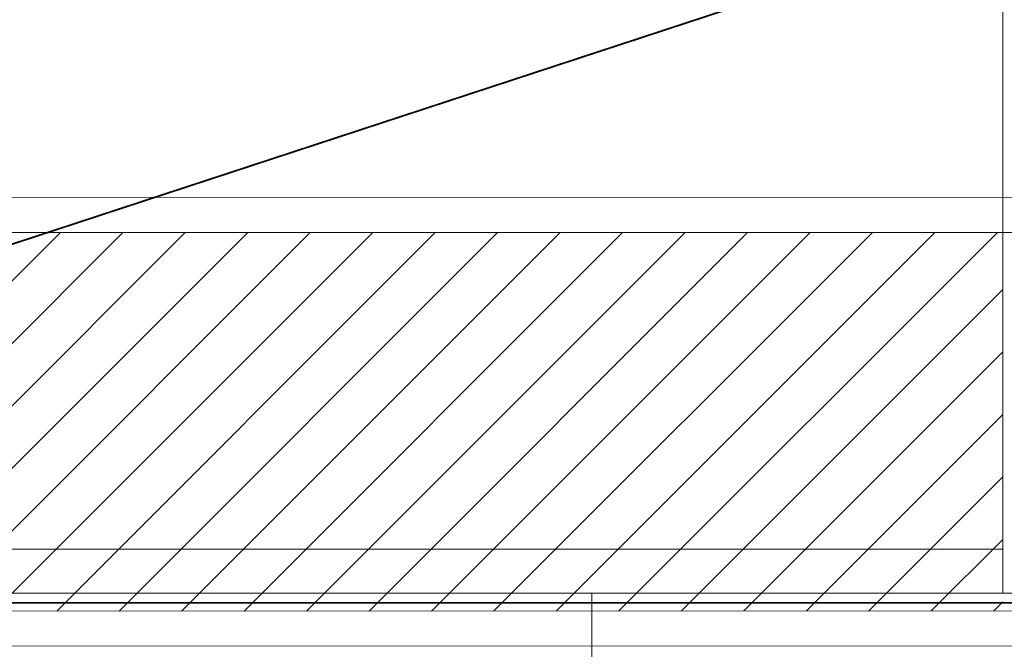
# Model space of a CAD drawing. Extents: x 3940905 to 4145695, y 925352 to 1109797.
# Tile 518 of 656: x 4010206 to 4010764, y 1099394 to 1099750. Entities that reach past the tile are written whole.
import ezdxf

# ---------------------------------------------------------------- set-up
doc = ezdxf.new("R2010")
doc.units = 0
doc.header["$LTSCALE"] = 750
doc.header["$MEASUREMENT"] = 0
doc.linetypes.add('DASHED', pattern=[0.75, 0.5, -0.25])
doc.layers.add('CKD Equipments', color=252, linetype='CONTINUOUS', lineweight=0)
doc.layers.add('CKD-Hood', color=1, linetype='CONTINUOUS')

msp = doc.modelspace()

# ---------------------------------------------------------------- hatches: boundary and pattern name
at = {"layer": 'CKD Equipments'}
h = msp.add_hatch(dxfattribs=at)
h.set_pattern_fill('ANSI31', color=256, scale=200)
h.set_pattern_definition([(45, (4009747.65, 1099395.565), (-17.67767, 17.67767), [])])
h.paths.add_polyline_path([(4010762.73, 1099629.8), (4010762.77, 1099415.59), (4009768, 1099415.41), (4009768, 1099629.62)])
h.paths.add_polyline_path([(4012601.01, 1099415.92), (4011067.71, 1099415.64), (4011067.67, 1099629.85), (4012601.01, 1099630.13)])

# ---------------------------------------------------------------- linework, layer by layer
at = {"layer": 'CKD Equipments', "color": 252, "true_color": 0x989898}
for p, q in [((4010762.73, 1099425.59), (4010762.73, 1100265.63)), ((4009747.65, 1099450.52), (4010762.73, 1099450.52)), ((4009747.65, 1099425.59), (4010762.73, 1099425.59))]:
    msp.add_line(p, q, dxfattribs=at)
at = {"layer": 'CKD Equipments'}
for p, q in [((4009747.65, 1099649.46), (4012617.51, 1099649.97)), ((4009768, 1099629.62), (4012601.01, 1099630.13)), ((4012601.01, 1099415.92), (4009768, 1099415.41)), ((4012617.51, 1099396.07), (4009747.65, 1099395.57))]:
    msp.add_line(p, q, dxfattribs=at)
at = {"layer": 'CKD Equipments', "linetype": 'DASHED', "ltscale": 25}
for p, q in [((4012617.51, 1099425.59), (4010530.15, 1099425.59)), ((4010530.15, 1099425.59), (4010530.15, 1098983.43))]:
    msp.add_line(p, q, dxfattribs=at)
at = {"layer": 'CKD-Hood', "linetype": 'DASHED', "const_width": 1}
msp.add_lwpolyline([(4009583.42, 1100470.14), (4012783.42, 1100470.14), (4012783.42, 1099420.14), (4009583.42, 1099420.14), (4009583.42, 1100470.14), (4012783.42, 1099420.14), (4009583.42, 1099420.14), (4012783.42, 1100470.14)], dxfattribs=at)

doc.saveas('drawing.dxf')
